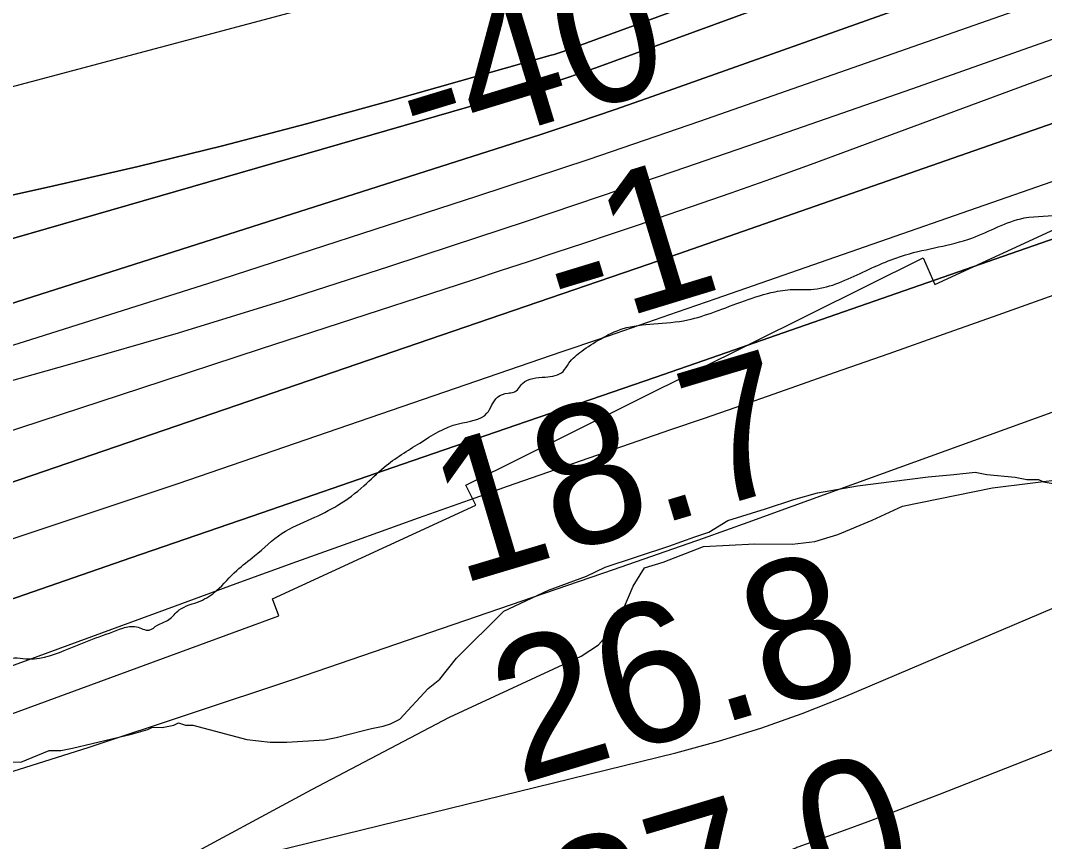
# Model space of a CAD drawing. Extents: x 3329297 to 3367176, y 649250 to 674653.
# Drawn here: x 3337880.2 to 3338371.4, y 658691.9 to 659085.5 of the extents above; entities that cross this region are included whole.
import ezdxf

# ---------------------------------------------------------------- set-up
doc = ezdxf.new("R2010")
doc.units = 0
for name, color, linetype in [('V-RIVR-EDGE', 7, 'Continuous'), ('V-RIVR-RANG', 7, 'Continuous'), ('V-RRAP-RVMT', 7, 'Continuous'), ('V-SITE-VEGE', 7, 'Continuous'), ('V-TOPO-DPTH', 7, 'Continuous'), ('V-TOPO-MAJR', 7, 'Continuous'), ('V-TOPO-MINR', 7, 'Continuous'), ('V-TOPO-WATR', 7, 'Continuous'), ('V-WETL-SWMP', 7, 'Continuous')]:
    doc.layers.add(name, color=color, linetype=linetype)

msp = doc.modelspace()

# ---------------------------------------------------------------- linework, layer by layer
at = {"layer": 'V-RIVR-EDGE'}
for points in [[(3337929.32, 658794.23), (3337935.81, 658794.85), (3337942.02, 658793.28), (3337945.9, 658795.6), (3337951.34, 658798.3), (3337956.39, 658802.94), (3337966.48, 658807.18), (3337974.25, 658812.2), (3337983.97, 658821.87), (3337992.52, 658828.83), (3338005.73, 658839.66), (3338019.71, 658846.61), (3338032.52, 658853.17), (3338044.95, 658862.44), (3338054.67, 658871.34), (3338071.76, 658882.93), (3338090.4, 658892.19), (3338103.99, 658897.2), (3338109.05, 658904.94), (3338114.09, 658906.87), (3338116.81, 658907.25), (3338121.09, 658911.51), (3338131.95, 658914.58), (3338140.49, 658917.27), (3338143.21, 658921.15), (3338149.43, 658926.95), (3338158.37, 658932.74), (3338169.24, 658937.76), (3338183.98, 658940.05), (3338200.27, 658941.95), (3338213.08, 658945.79), (3338242.19, 658955.42), (3338251.89, 658956.56), (3338259.25, 658956.54), (3338282.93, 658964.23), (3338304.67, 658973.1), (3338336.49, 658981.17), (3338361.72, 658990.8), (3338379.95, 658992.3), (3338398.19, 658996.52), (3338422.25, 659003.06), (3338439.71, 659007.67), (3338454.84, 659008.79), (3338473.84, 659011.07), (3338485.09, 659012.6), (3338498.67, 659012.56), (3338510.69, 659012.53), (3338518.44, 659011.35), (3338523.1, 659012.12), (3338529.7, 659015.98), (3338537.08, 659019.06), (3338540.95, 659018.66), (3338547.54, 659016.71), (3338559.56, 659017.07), (3338569.65, 659017.82), (3338590.21, 659020.87), (3338613.88, 659027.02), (3338630.18, 659031.63), (3338653.08, 659041.27), (3338658.9, 659040.87), (3338664.33, 659039.3), (3338666.67, 659045.5), (3338669.78, 659048.59), (3338677.93, 659052.45), (3338697.33, 659057.45), (3338712.09, 659064), (3338743.91, 659072.46), (3338757.49, 659075.91), (3338777.29, 659084.01), (3338814.17, 659099.43), (3338843.28, 659109.44), (3338861.52, 659118.31), (3338875.5, 659125.26), (3338893.74, 659129.48), (3338915.48, 659140.67), (3338944.61, 659154.95), (3338987.7, 659173.46), (3338988.11, 659181.99), (3338988.12, 659188.19), (3338991.62, 659191.67), (3339005.2, 659195.91), (3339011.43, 659203.26), (3339019.2, 659209.06)], [(3333424.05, 658724.7), (3333474.73, 658717.46), (3333489.07, 658715.87), (3333512.33, 658713.49), (3333530.18, 658715), (3333538.71, 658715.36), (3333547.24, 658714.57), (3333557.71, 658715.7), (3333586.02, 658716.41), (3333612.01, 658718.28), (3333629.86, 658722.12), (3333637.62, 658724.42), (3333647.31, 658724.01), (3333663.6, 658721.26), (3333682.21, 658720.82), (3333707.8, 658719.6), (3333729.52, 658719.93), (3333747.37, 658722.99), (3333760.94, 658721.79), (3333772.95, 658719.82), (3333786.14, 658719.4), (3333801.65, 658718.98), (3333815.21, 658714.68), (3333829.55, 658712.32), (3333853.98, 658710.7), (3333881.51, 658709.09), (3333919.9, 658708.21), (3333933.09, 658708.96), (3333955.19, 658706.58), (3333979.61, 658702.64), (3333997.44, 658699.49), (3334008.3, 658700.63), (3334035.82, 658696.29), (3334058.31, 658693.91), (3334066.07, 658695.06), (3334072.66, 658693.49), (3334092.04, 658688.79), (3334109.87, 658687.19), (3334133.13, 658684.42), (3334151.35, 658681.27), (3334164.92, 658679.69), (3334190.9, 658677.68), (3334204.86, 658676.49), (3334218.42, 658674.13), (3334220.76, 658676.45), (3334226.96, 658676.82), (3334231.62, 658676.81), (3334233.55, 658674.09), (3334237.81, 658672.91), (3334253.71, 658672.87), (3334313.8, 658663.03), (3334340.55, 658660.25), (3334380.48, 658654.72), (3334411.48, 658646.11), (3334421.17, 658643.76), (3334440.16, 658640.23), (3334471.95, 658635.49), (3334501.03, 658634.26), (3334507.24, 658634.24), (3334509.17, 658631.91), (3334513.05, 658629.96), (3334528.94, 658626.05), (3334571.2, 658623.23), (3334582.83, 658621.65), (3334608.04, 658620.81), (3334615.79, 658620.01), (3334621.6, 658617.28), (3334633.23, 658614.93), (3334639.05, 658615.3), (3334646.41, 658615.28), (3334654.94, 658613.71), (3334657.65, 658610.6), (3334668.89, 658607.86), (3334697.18, 658600.03), (3334721.99, 658596.87), (3334746.41, 658594.1), (3334774.71, 658589.76), (3334788.29, 658590.11), (3334793.72, 658591.26), (3334803.41, 658590.85), (3334809.62, 658589.67), (3334816.59, 658585.78), (3334828.61, 658584.97), (3334856.12, 658577.92), (3334862.33, 658577.52), (3334871.63, 658577.89), (3334882.88, 658579.02), (3334909.27, 658585.16), (3334928.28, 658589.38), (3334948.46, 658593.98), (3334962.04, 658598.22), (3334974.85, 658601.67), (3334984.55, 658603.59), (3334993.47, 658604.73), (3335001.61, 658603.94), (3335003.94, 658605.48), (3335009, 658609.35), (3335017.54, 658613.2), (3335043.92, 658620.12), (3335064.1, 658623.56), (3335076.91, 658629.34), (3335088.16, 658631.64), (3335096.31, 658631.62), (3335112.59, 658628.87), (3335118.8, 658630.4), (3335132.38, 658634.64), (3335146.74, 658637.7), (3335161.86, 658639.6), (3335190.58, 658645.74), (3335222.39, 658650.31), (3335231.31, 658651.84), (3335233.64, 658650.67), (3335237.5, 658647.17), (3335247.21, 658650.64), (3335268.93, 658652.91), (3335284.45, 658654.81), (3335300.36, 658659.43), (3335310.45, 658662.12), (3335317.05, 658665.98), (3335327.52, 658665.95), (3335337.6, 658665.54), (3335348.45, 658660.86), (3335353.87, 658658.91), (3335358.52, 658656.96), (3335366.28, 658656.94), (3335378.3, 658655.75), (3335387.6, 658654.95), (3335410.48, 658652.18), (3335422.11, 658652.15), (3335445.77, 658654.8), (3335459.34, 658653.99), (3335474.47, 658652.79), (3335498.1, 658645.75), (3335522.12, 658635.22), (3335524.06, 658634.83), (3335528.73, 658639.86), (3335535.32, 658639.07), (3335541.51, 658635.18), (3335544.99, 658629.74), (3335552.73, 658625.45), (3335563.59, 658624.26), (3335571.34, 658623.47), (3335598.49, 658623.79), (3335622.54, 658624.12), (3335648.9, 658622.5), (3335687.66, 658613.87), (3335732.61, 658599.03), (3335763.22, 658587.32), (3335768.26, 658588.08), (3335771.74, 658585.36), (3335791.88, 658574.06), (3335801.19, 658573.26), (3335807.78, 658573.63), (3335822.89, 658566.23), (3335836.83, 658560.38), (3335873.65, 658551.75), (3335894.2, 658547.82), (3335916.31, 658549.32), (3335929.5, 658552), (3335949.67, 658554.28), (3335958.59, 658554.26), (3335962.85, 658550.76), (3335976.4, 658544.91), (3335989.19, 658542.16), (3335995.01, 658539.82), (3336014.78, 658538.99), (3336032.61, 658534.68), (3336045.79, 658533.1), (3336066.73, 658532.27), (3336083.03, 658535.33), (3336086.53, 658539.2), (3336089.26, 658545.79), (3336091.2, 658548.11), (3336096.25, 658548.88), (3336104.78, 658549.24), (3336126.11, 658548.8), (3336150.54, 658550.29), (3336176.53, 658551.39), (3336187.39, 658554.47), (3336195.94, 658559.49), (3336201.75, 658559.47), (3336210.28, 658556.35), (3336221.52, 658556.71), (3336235.1, 658556.68), (3336248.28, 658557.03), (3336254.1, 658558.57), (3336264.96, 658558.54), (3336271.16, 658553.48), (3336276.57, 658548.82), (3336283.56, 658550.74), (3336285.51, 658553.84), (3336288.62, 658557.71), (3336294.05, 658559.24), (3336313.06, 658561.14), (3336342.15, 658562.62), (3336356.5, 658564.91), (3336366.2, 658566.05), (3336374.35, 658568.35), (3336386.76, 658568.32), (3336402.66, 658568.67), (3336427.86, 658567.83), (3336436.01, 658568.2), (3336451.14, 658570.1), (3336484.9, 658577.78), (3336508.56, 658580.82), (3336517.88, 658587.39), (3336522.54, 658588.15), (3336524.87, 658591.25), (3336527.2, 658593.18), (3336531.86, 658593.17), (3336535.73, 658591.61), (3336537.28, 658588.89), (3336543.87, 658588.88), (3336562.87, 658589.6), (3336584.21, 658591.49), (3336614.46, 658594.13), (3336646.27, 658597.15), (3336666.43, 658596.72), (3336695.13, 658594.32), (3336705.21, 658594.29), (3336734.29, 658593.45), (3336750.58, 658593.02), (3336760.27, 658593.77), (3336768.41, 658592.2), (3336776.93, 658585.97), (3336785.46, 658584.01), (3336796.7, 658582.43), (3336838.19, 658582.33), (3336859.52, 658579.18), (3336880.83, 658572.53), (3336893.24, 658572.5), (3336911.08, 658573.62), (3336926.59, 658573.58), (3336945.21, 658575.47), (3336951.81, 658578.56), (3336960.34, 658578.54), (3336969.64, 658575.8), (3336985.16, 658578.09), (3336999.12, 658578.05), (3337015.8, 658580.34), (3337041.02, 658583.77), (3337061.58, 658586.43), (3337080.98, 658591.43), (3337113.57, 658597.94), (3337142.28, 658602.91), (3337169.45, 658609.43), (3337200.49, 658615.56), (3337235.01, 658620.13), (3337281.96, 658628.93), (3337309.9, 658636.23), (3337337.07, 658645.86), (3337357.25, 658651.63), (3337365.81, 658662.85), (3337368.54, 658669.05), (3337372.81, 658672.53), (3337380.58, 658677.16), (3337399.6, 658684.49), (3337429.1, 658696.82), (3337439.2, 658702.23), (3337449.3, 658709.18), (3337462.89, 658715.35), (3337480.74, 658722.29), (3337488.89, 658723.82), (3337511.41, 658733.85), (3337537.8, 658741.93), (3337559.14, 658747.69), (3337587.46, 658752.27), (3337604.53, 658754.95), (3337622.76, 658756.84), (3337625.48, 658758.39), (3337630.53, 658759.15), (3337640.61, 658759.12), (3337650.68, 658756), (3337655.34, 658755.98), (3337674.74, 658761.37), (3337711.6, 658769.03), (3337723.24, 658772.88), (3337734.87, 658769.75), (3337742.62, 658765.85), (3337750.37, 658765.06), (3337764.33, 658765.41), (3337778.69, 658768.87), (3337789.55, 658769.23), (3337800.81, 658775.02), (3337814.78, 658776.92), (3337832.62, 658779.59), (3337848.13, 658779.94), (3337861.32, 658778.74), (3337867.13, 658775.24), (3337871.01, 658777.17), (3337873.73, 658779.1), (3337884.2, 658779.46), (3337903.6, 658784.46), (3337929.32, 658794.23)]]:
    msp.add_spline(points, degree=3, dxfattribs=at)
at = {"layer": 'V-RRAP-RVMT'}
for p, q in [((3338318.72, 658958.84), (3338436, 659012.92)), ((3338093.9, 658862.81), (3338313.24, 658971.69)), ((3338313.24, 658971.69), (3338318.72, 658958.84)), ((3338098.66, 658853.17), (3338093.9, 658862.81)), ((3338001.11, 658808.19), (3338098.66, 658853.17)), ((3338004.09, 658800.14), (3338001.11, 658808.19)), ((3337871.26, 658751.37), (3338004.09, 658800.14))]:
    msp.add_line(p, q, dxfattribs=at)
at = {"layer": 'V-SITE-VEGE'}
msp.add_lwpolyline([(3337875.84, 658730.07), (3337880.35, 658730.04), (3337893.93, 658735.62), (3337899.57, 658735.59), (3337905.22, 658736.69), (3337933.46, 658743.33), (3337941.38, 658745.55), (3337943.64, 658746.67), (3337948.15, 658746.65), (3337953.8, 658747.75), (3337956.06, 658748.87), (3337959.45, 658747.72), (3337962.83, 658747.71), (3337988.76, 658740.81), (3338000.04, 658739.62), (3338007.94, 658739.59), (3338026, 658740.63), (3338031.65, 658741.73), (3338044.08, 658745.06), (3338048.6, 658746.17), (3338054.25, 658747.27), (3338057.64, 658748.38), (3338062.17, 658750.62), (3338075.78, 658765.22), (3338081.45, 658769.71), (3338089.4, 658779.83), (3338112.08, 658802.3), (3338133.57, 658812.35), (3338151.66, 658819.04), (3338160.71, 658823.51), (3338191.23, 658833.52), (3338203.67, 658837.98), (3338210.45, 658840.2), (3338219.51, 658845.8), (3338237.59, 658851.36), (3338251.16, 658855.81), (3338262.46, 658859.14), (3338281.66, 658862.44), (3338315.55, 658866.79), (3338327.97, 658867.86), (3338338.13, 658868.94), (3338343.77, 658867.78), (3338357.3, 658866.59), (3338362.94, 658865.43), (3338368.59, 658865.41), (3338370.84, 658864.27), (3338397.9, 658859.62)], dxfattribs=at)
at = {"layer": 'V-TOPO-DPTH'}
for points in [[(3336266.51, 658818.26), (3337110.93, 658832.41), (3337127.32, 658835.28), (3337143.64, 658838.59), (3337896.17, 659006.15), (3337936.72, 659015.54), (3337977.16, 659025.4), (3338017.43, 659035.94), (3338057.58, 659046.94), (3338134.85, 659068.81), (3338136.27, 659069.23), (3338140.51, 659070.64), (3338213.51, 659097.38), (3338251.3, 659111.53), (3338288.95, 659126.04), (3338326.38, 659141.1), (3338363.68, 659156.51), (3339248.86, 659529.83)], [(3339248.86, 659529.83), (3338363.68, 659156.51), (3338326.38, 659141.1), (3338288.95, 659126.04), (3338251.3, 659111.53), (3338213.51, 659097.38), (3338140.51, 659070.64), (3338136.27, 659069.23), (3338134.85, 659068.81), (3338057.58, 659046.94), (3338017.43, 659035.94), (3337977.16, 659025.4), (3337936.72, 659015.54), (3337896.17, 659006.15), (3337143.64, 658838.59), (3337127.32, 658835.28), (3337110.93, 658832.41), (3336266.51, 658818.26)], [(3339164.18, 659311.15), (3338181.6, 658968.67), (3338175.53, 658966.56), (3338169.46, 658964.45), (3338163.38, 658962.36), (3338157.3, 658960.28), (3337723.53, 658811.98), (3337628.07, 658780.28), (3337532.27, 658749.7), (3337435.94, 658720.81), (3337339.27, 658693.04), (3337172.88, 658646.83), (3337159.08, 658643.31), (3337145.2, 658640.2), (3337131.19, 658637.69), (3337117.11, 658635.58), (3337010.56, 658621.98), (3336316.36, 658575.24)], [(3336316.36, 658575.24), (3337010.56, 658621.98), (3337117.11, 658635.58), (3337131.19, 658637.69), (3337145.2, 658640.2), (3337159.08, 658643.31), (3337172.88, 658646.83), (3337339.27, 658693.04), (3337435.94, 658720.81), (3337532.27, 658749.7), (3337628.07, 658780.28), (3337723.53, 658811.98), (3338157.3, 658960.28), (3338163.38, 658962.36), (3338169.46, 658964.45), (3338175.53, 658966.56), (3338181.6, 658968.67), (3339164.18, 659311.15)], [(3338827.33, 659307.9), (3338156.2, 659062.79), (3338148.78, 659060.17), (3338141.32, 659057.65), (3338133.81, 659055.28), (3338126.27, 659053.02), (3337160.11, 658774.31), (3337153.96, 658772.57), (3337147.8, 658770.87), (3337141.62, 658769.24), (3337135.43, 658767.64), (3337124.22, 658764.81), (3337123.03, 658764.54), (3336302.7, 658787.77)], [(3338827.33, 659307.9), (3338156.2, 659062.79), (3338148.78, 659060.17), (3338141.32, 659057.65), (3338133.81, 659055.28), (3338126.27, 659053.02), (3337160.11, 658774.31), (3337153.96, 658772.57), (3337147.8, 658770.87), (3337141.62, 658769.24), (3337135.43, 658767.64), (3337124.22, 658764.81), (3337123.03, 658764.54), (3336302.7, 658787.77)], [(3338777.93, 659259.93), (3338183.15, 659049.04), (3338165.4, 659042.85), (3338147.62, 659036.77), (3338129.78, 659030.86), (3338111.89, 659025.06), (3337836.79, 658937.39), (3337719.53, 658901.04), (3337601.92, 658865.92), (3337483.76, 658832.64), (3337365.25, 658800.6), (3337154.57, 658745.41), (3337141.08, 658742.16), (3337127.53, 658739.26), (3336189.79, 658733.67)], [(3336189.79, 658733.67), (3337127.53, 658739.26), (3337141.08, 658742.16), (3337154.57, 658745.41), (3337365.25, 658800.6), (3337483.76, 658832.64), (3337601.92, 658865.92), (3337719.53, 658901.04), (3337836.79, 658937.39), (3338111.89, 659025.06), (3338129.78, 659030.86), (3338147.62, 659036.77), (3338165.4, 659042.85), (3338183.15, 659049.04), (3338777.93, 659259.93)], [(3336279.55, 658650.66), (3337078.47, 658705.4), (3337105.31, 658709.36), (3337132, 658714.06), (3337158.48, 658719.85), (3337184.81, 658726.37), (3337853.82, 658906.72), (3337905.02, 658920.98), (3337956.06, 658935.79), (3338006.85, 658951.45), (3338057.46, 658967.66), (3338087.46, 658977.54), (3338122.93, 658989.31), (3338158.36, 659001.19), (3338193.73, 659013.24), (3338229.07, 659025.39), (3338308.17, 659052.8), (3338382.85, 659079.23)], [(3336279.55, 658650.66), (3337078.47, 658705.4), (3337105.31, 658709.36), (3337132, 658714.06), (3337158.48, 658719.85), (3337184.81, 658726.37), (3337853.82, 658906.72), (3337905.02, 658920.98), (3337956.06, 658935.79), (3338006.85, 658951.45), (3338057.46, 658967.66), (3338087.46, 658977.54), (3338122.93, 658989.31), (3338158.36, 659001.19), (3338193.73, 659013.24), (3338229.07, 659025.39), (3338308.17, 659052.8), (3338382.85, 659079.23)], [(3338395.36, 658987.72), (3338246.13, 658935.78), (3338215.35, 658925.08), (3338184.56, 658914.42), (3338153.76, 658903.79), (3338122.95, 658893.18), (3338058.84, 658871.16), (3337995.97, 658849.55), (3337933.12, 658827.91), (3337870.28, 658806.24), (3337807.44, 658784.53), (3337421.85, 658651.23), (3337388.85, 658639.8), (3337355.87, 658628.34), (3337322.9, 658616.85), (3337289.94, 658605.33)]]:
    msp.add_lwpolyline(points, dxfattribs=at)
at = {"layer": 'V-TOPO-MAJR'}
for points in [[(3336260.32, 658844.02), (3337052.95, 658856.91), (3337058.43, 658856.52), (3337063.91, 658856.24), (3337069.38, 658856.15), (3337074.85, 658856.34), (3337080.32, 658856.73), (3337101.16, 658858.77), (3337103.63, 658859.06), (3337106.09, 658859.4), (3337110.98, 658860.34), (3337226.13, 658886.03), (3337286.05, 658899.78), (3337345.84, 658914.02), (3337405.47, 658928.99), (3337464.97, 658944.44), (3338073.52, 659106.46), (3338098, 659113.25), (3338122.38, 659120.39), (3338146.6, 659128.04), (3338170.72, 659136.04), (3338402.84, 659215.7)], [(3339428.75, 659149.69), (3338320.52, 658714.32), (3338309.26, 658709.95), (3338297.98, 658705.63), (3338286.66, 658701.4), (3338275.32, 658697.24), (3338253.16, 658689.18), (3338252.62, 658688.99), (3338252.07, 658688.79), (3337808.26, 658528.75), (3337707.82, 658493.5), (3337606.99, 658459.42), (3337505.58, 658427.08), (3337403.8, 658395.9), (3337235.34, 658345.89), (3337217.44, 658340.83), (3337199.46, 658336.09), (3337181.35, 658331.83), (3337163.17, 658327.88), (3336487.88, 658190.74)], [(3336478.64, 658403.02), (3337100.69, 658489.89), (3337135.47, 658494.98), (3337170.2, 658500.37), (3337204.85, 658506.21), (3337239.46, 658512.36), (3337302.94, 658524.06), (3337369.13, 658536.86), (3337435.15, 658550.42), (3337500.93, 658565.13), (3337566.54, 658580.6), (3338194.55, 658734.47), (3338215.03, 658740.02), (3338235.29, 658746.21), (3338255.23, 658753.37), (3338274.96, 658761.18), (3338533.77, 658870.99)]]:
    msp.add_lwpolyline(points, dxfattribs=at)
at = {"layer": 'V-TOPO-MINR'}
for points in [[(3336266.51, 658818.26), (3337110.93, 658832.41), (3337127.32, 658835.28), (3337143.64, 658838.59), (3337896.17, 659006.15), (3337936.72, 659015.54), (3337977.16, 659025.4), (3338017.43, 659035.94), (3338057.58, 659046.94), (3338134.85, 659068.81), (3338136.27, 659069.23), (3338140.51, 659070.64), (3338213.51, 659097.38), (3338251.3, 659111.53), (3338288.95, 659126.04), (3338326.38, 659141.1), (3338363.68, 659156.51), (3339248.86, 659529.83)], [(3337281.98, 658692.9), (3337328.16, 658706.64), (3337374.11, 658721.11), (3337419.91, 658736.08), (3337765.53, 658852.07), (3337822.94, 658871.25), (3337880.39, 658890.33), (3337937.89, 658909.26), (3337995.42, 658928.08), (3338083.88, 658956.88), (3338097.21, 658961.23), (3338110.54, 658965.59), (3338123.86, 658969.97), (3338137.18, 658974.36), (3338150.49, 658978.77), (3338163.79, 658983.22), (3338177.07, 658987.72), (3338190.35, 658992.25), (3338202.05, 658996.26), (3338221.14, 659002.89), (3338240.2, 659009.61), (3338259.21, 659016.46), (3338278.19, 659023.4), (3339277.19, 659392.82)], [(3336302.7, 658787.77), (3337123.03, 658764.54), (3337124.22, 658764.81), (3337135.43, 658767.64), (3337141.62, 658769.24), (3337147.8, 658770.87), (3337153.96, 658772.57), (3337160.11, 658774.31), (3338126.27, 659053.02), (3338133.81, 659055.28), (3338141.32, 659057.65), (3338148.78, 659060.17), (3338156.2, 659062.79), (3338827.33, 659307.9)], [(3337663.45, 658698.27), (3337954.63, 658804.93), (3337983.72, 658815.54), (3338012.83, 658826.1), (3338041.96, 658836.58), (3338071.12, 658847.01), (3338098.25, 658856.67), (3338113.86, 658862.2), (3338129.49, 658867.7), (3338145.14, 658873.14), (3338160.8, 658878.55), (3338176.47, 658883.94), (3338192.13, 658889.34), (3338207.79, 658894.77), (3338223.44, 658900.2), (3338244.53, 658907.54), (3338270.71, 658916.68), (3338296.88, 658925.87), (3338323.02, 658935.12), (3338349.15, 658944.42), (3339339.3, 659298.16)], [(3336189.79, 658733.67), (3337127.53, 658739.26), (3337141.08, 658742.16), (3337154.57, 658745.41), (3337365.25, 658800.6), (3337483.76, 658832.64), (3337601.92, 658865.92), (3337719.53, 658901.04), (3337836.79, 658937.39), (3338111.89, 659025.06), (3338129.78, 659030.86), (3338147.62, 659036.77), (3338165.4, 659042.85), (3338183.15, 659049.04), (3338777.93, 659259.93)], [(3336293.75, 658551.4), (3336536.11, 658563.09), (3336638.46, 658569.22), (3336740.66, 658576.94), (3336842.66, 658587.04), (3336944.51, 658598.73), (3337104.93, 658619.05), (3337126.38, 658622.24), (3337147.71, 658626.06), (3337168.85, 658630.79), (3337189.87, 658636.15), (3337509.29, 658725.04), (3337621.63, 658757.37), (3337733.56, 658791.02), (3337844.89, 658826.63), (3337955.8, 658863.56), (3338140.12, 658926.74), (3338158.57, 658933.08), (3338177.01, 658939.44), (3338195.44, 658945.82), (3338213.86, 658952.22), (3338689.58, 659117.92)], [(3336324.22, 658683.25), (3337109.59, 658723.16), (3337129.77, 658726.66), (3337149.79, 658730.99), (3337169.7, 658735.85), (3337602.87, 658851.05), (3337695.32, 658876.44), (3337787.49, 658902.82), (3337879.21, 658930.68), (3337970.65, 658959.52), (3338099.65, 659001.37), (3338126.34, 659010.13), (3338152.98, 659019.01), (3338179.56, 659028.08), (3338206.09, 659037.27), (3338424.01, 659113.6)], [(3336279.55, 658650.66), (3337078.47, 658705.4), (3337105.31, 658709.36), (3337132, 658714.06), (3337158.48, 658719.85), (3337184.81, 658726.37), (3337853.82, 658906.72), (3337905.02, 658920.98), (3337956.06, 658935.79), (3338006.85, 658951.45), (3338057.46, 658967.66), (3338087.46, 658977.54), (3338122.93, 658989.31), (3338158.36, 659001.19), (3338193.73, 659013.24), (3338229.07, 659025.39), (3338308.17, 659052.8), (3338382.85, 659079.23)], [(3336457.58, 658480.49), (3336572.46, 658473.99), (3336646.21, 658472.04), (3336719.84, 658473.04), (3336793.27, 658478.47), (3336866.58, 658486.86), (3337125.96, 658524.47), (3337145.35, 658527.62), (3337164.65, 658531.22), (3337183.81, 658535.48), (3337202.89, 658540.18), (3337614, 658649.06), (3337714.1, 658676.73), (3337813.76, 658705.83), (3337912.78, 658737.07), (3338011.36, 658769.74), (3338164.62, 658822.38), (3338186.23, 658829.86), (3338207.8, 658837.41), (3338229.34, 658845.06), (3338250.86, 658852.78), (3338768.46, 659039.93)], [(3337289.94, 658605.33), (3337322.9, 658616.85), (3337355.87, 658628.34), (3337388.85, 658639.8), (3337421.85, 658651.23), (3337807.44, 658784.53), (3337870.28, 658806.24), (3337933.12, 658827.91), (3337995.97, 658849.55), (3338058.84, 658871.16), (3338122.95, 658893.18), (3338153.76, 658903.79), (3338184.56, 658914.42), (3338215.35, 658925.08), (3338246.13, 658935.78), (3338395.36, 658987.72)]]:
    msp.add_lwpolyline(points, dxfattribs=at)
at = {"layer": 'V-TOPO-WATR'}
msp.add_lwpolyline([(3336316.36, 658575.24), (3337010.56, 658621.98), (3337117.11, 658635.58), (3337131.19, 658637.69), (3337145.2, 658640.2), (3337159.08, 658643.31), (3337172.88, 658646.83), (3337339.27, 658693.04), (3337435.94, 658720.81), (3337532.27, 658749.7), (3337628.07, 658780.28), (3337723.53, 658811.98), (3338157.3, 658960.28), (3338163.38, 658962.36), (3338169.46, 658964.45), (3338175.53, 658966.56), (3338181.6, 658968.67), (3339164.18, 659311.15)], dxfattribs=at)
at = {"layer": 'V-WETL-SWMP'}
for p, q in [((3338346.51, 658861.46), (3338389.08, 658866.75)), ((3338303.25, 658852.75), (3338346.51, 658861.46)), ((3338288.8, 658845.96), (3338303.25, 658852.75)), ((3338272.3, 658839.17), (3338288.8, 658845.96)), ((3338261.31, 658835.79), (3338272.3, 658839.17)), ((3338207.78, 658833.31), (3338232.49, 658834.56)), ((3338232.49, 658834.56), (3338250.33, 658834.48)), ((3338250.33, 658834.48), (3338261.31, 658835.79)), ((3338188.53, 658825.85), (3338207.78, 658833.31)), ((3338179.6, 658823.15), (3338188.53, 658825.85)), ((3338174.07, 658814.26), (3338179.6, 658823.15)), ((3338169.21, 658802.61), (3338174.07, 658814.26)), ((3338162.3, 658791.67), (3338169.21, 658802.61)), ((3338157.47, 658786.2), (3338162.3, 658791.67)), ((3338149.21, 658780.75), (3338157.47, 658786.2)), ((3338085.94, 658751.55), (3338149.21, 658780.75)), ((3338019.91, 658716.87), (3338085.94, 658751.55)), ((3337927.73, 658667.23), (3338019.91, 658716.87))]:
    msp.add_line(p, q, dxfattribs=at)

# ---------------------------------------------------------------- texts
at = {"layer": 'V-RIVR-RANG'}
for s, rotation, p in [('-40', 16.9398, (3338070.91, 659017.36)), ('-1', 16.9398, (3338141.7, 658934.39)), ('18.7', 16.6583, (3338090.53, 658814.88)), ('26.8', 16.6583, (3338119.43, 658719.15)), ('27.0', 16.6583, (3338145.55, 658622.58))]:
    msp.add_text(s, height=67, rotation=rotation, dxfattribs=at).set_placement(p)

doc.saveas('drawing.dxf')
